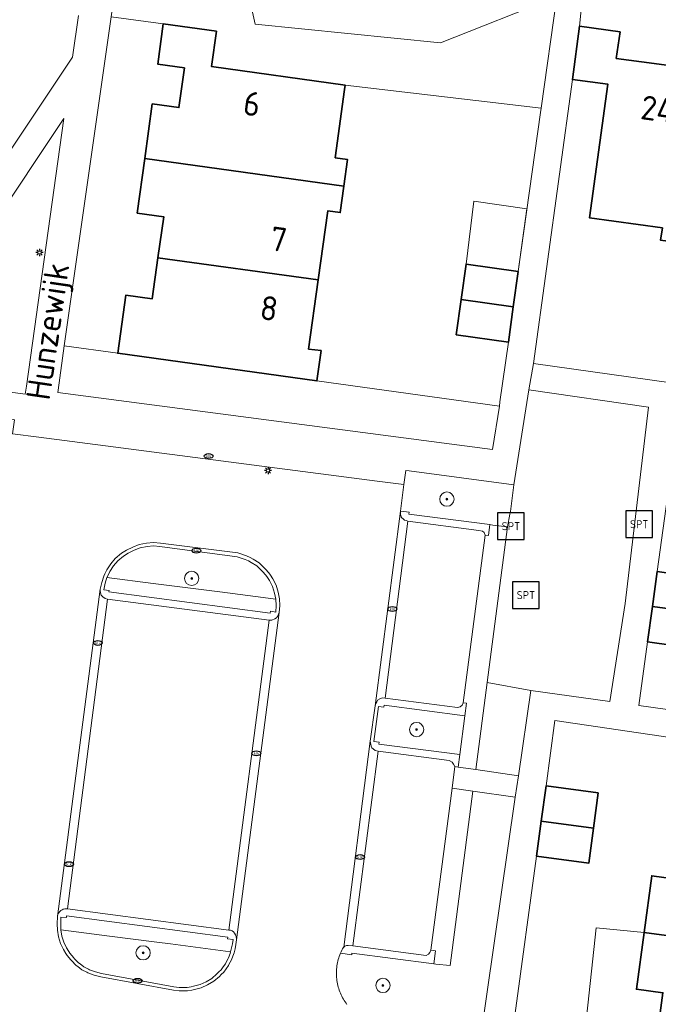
# Model space of a CAD drawing. Header units: metres. Extents: x 152610 to 160096, y 456114 to 462495.
# Tile 494 of 656: x 158247 to 158282, y 460179 to 460234. Entities that reach past the tile are written whole.
import ezdxf
from ezdxf.enums import TextEntityAlignment as Align

# ---------------------------------------------------------------- set-up
doc = ezdxf.new("R2010")
doc.units = ezdxf.units.M
doc.header["$LTSCALE"] = 0.5
doc.layers.get('0').update_dxf_attribs({"linetype": 'CONTINUOUS'})
for name, color, linetype, lineweight in [('B-PV-GR-BEPLANTING_CULTUUR_BOSPLANTSOEN-GV', 251, 'CONTINUOUS', 18), ('B-PV-GR-BEPLANTING_CULTUUR_HEESTERS-GV', 251, 'CONTINUOUS', 18), ('B-PV-GR-BEPLANTING_CULTUUR_ROOS-GV', 251, 'CONTINUOUS', 18), ('B-PV-GR-BOOM-S', 251, 'CONTINUOUS', 25), ('B-PV-GR-HAAG-GV', 251, 'CONTINUOUS', 13), ('B-PV-IE-MEUBILAIR-S', 251, 'CONTINUOUS', 25), ('B-PV-IE-MEUBILAIR_WEGMEUBILAIR-G', 251, 'CONTINUOUS', 18), ('B-PV-IE-MEUBILAIR_WEGMEUBILAIR-GV', 251, 'CONTINUOUS', 18), ('B-PV-IE-MEUBILAIR_WEGMEUBILAIR-S', 251, 'CONTINUOUS', 25), ('B-PV-OG-BEBOUWING-GV', 6, 'CONTINUOUS', 35), ('B-PV-OG-BEBOUWING-T18', 1, 'CONTINUOUS', 18), ('B-PV-OG-BEBOUWING_OVERBOUWING-GV', 251, 'CONTINUOUS', 18), ('B-PV-OG-TERREIN_BEGROEID-GV', 251, 'CONTINUOUS', 18), ('B-PV-OG-TOPOGRAFIE-T18', 1, 'CONTINUOUS', 18), ('B-PV-VH-GESLOTENVERHARDING_BETON-GV', 251, 'CONTINUOUS', 18), ('B-PV-VH-ONVERHARD-GV', 251, 'CONTINUOUS', 18), ('B-PV-VH-OPENVERHARDING_BETONSTRAATSTEEN-GV', 251, 'CONTINUOUS', 18), ('B-PV-VH-OPENVERHARDING_TEGEL-GV', 251, 'CONTINUOUS', 18)]:
    doc.layers.add(name, color=color, linetype=linetype, lineweight=lineweight)
doc.styles.add('NLCS-ISO', font='NLCS-ISO.ttf')
doc.styles.add('NLCS-ISO-M750-T18', font='NLCS-ISO.ttf', dxfattribs={"height": 1.35})

# ---------------------------------------------------------------- blocks, each defined once
blk = doc.blocks.new('SIE-MEUBILAIR_PAAL_LICHTMAST-SO')
for points in [[(-0.62, 0), (-1, 0)], [(-0.71, 0.71), (-0.44, 0.44)], [(0, 1), (0, 0.62)], [(0.44, 0.44), (0.71, 0.71)], [(1, 0), (0.62, 0)], [(-0.71, -0.71), (-0.44, -0.44)], [(0, -0.62), (0, -1)], [(0.44, -0.44), (0.71, -0.71)]]:
    blk.add_lwpolyline(points)
blk.add_circle((0, 0), 0.5)
blk = doc.blocks.new('SIE-MEUBILAIR_PUT_KOLK-SO')
blk.add_ellipse((0, 0), major_axis=(1.25, 0), ratio=0.54)
at = {"style": 'NLCS-ISO'}
blk.add_text('klk', height=0.75, dxfattribs=at).set_placement((0.03, 0), align=Align.MIDDLE_CENTER)
blk = doc.blocks.new('SIE-WEG_SPEELTOESTEL-SO')
at = {"flags": 128}
blk.add_lwpolyline([(-3.75, -3.75), (3.75, -3.75), (3.75, 3.75), (-3.75, 3.75)], close=True, dxfattribs=at)
at = {"style": 'NLCS-ISO'}
blk.add_text('SPT', height=2.25, dxfattribs=at).set_placement((0, 0), align=Align.MIDDLE_CENTER)
blk = doc.blocks.new('SGR-BOOM_GBKN-SO')
at = {"linetype": 'ByBlock', "lineweight": 18}
h = blk.add_hatch(color=0, dxfattribs=at)
h.dxf.hatch_style = 1
edge = h.paths.add_edge_path()
edge.add_arc((0, 0), 0.25, 0, 360)
at = {"color": 0, "linetype": 'ByBlock', "lineweight": 18}
for radius in [2, 0.25]:
    blk.add_circle((0, 0), radius, dxfattribs=at)
at = {"color": 0, "linetype": 'ByBlock', "lineweight": 18, "style": 'NLCS-ISO'}
blk.add_attdef('SOORT', (2.5, 0), '', height=1.5, dxfattribs=at)

msp = doc.modelspace()

# ---------------------------------------------------------------- linework, layer by layer
at = {"layer": 'B-PV-GR-BEPLANTING_CULTUUR_BOSPLANTSOEN-GV', "flags": 128}
msp.add_lwpolyline([(158259.5, 460235.789), (158252.138, 460237.045), (158251.79, 460234.57), (158254.71, 460234.18), (158257.68, 460233.77), (158257.41, 460231.79), (158264.88, 460230.75), (158275.836, 460229.472), (158276.71, 460235.717), (158270.217, 460233.123), (158259.854, 460234.173)], close=True, dxfattribs=at)
at = {"layer": 'B-PV-GR-BEPLANTING_CULTUUR_HEESTERS-GV', "flags": 128}
for points in [[(158273.954, 460206.047), (158274.084, 460206.751), (158274.119, 460206.892), (158274.319, 460208.384), (158268.461, 460209.17), (158268.272, 460209.195), (158268.166, 460208.407), (158267.966, 460206.917), (158268.165, 460206.894), (158268.459, 460206.859), (158268.444, 460206.753), (158272.969, 460206.164), (158273.144, 460206.141)], [(158251.56, 460203.211), (158254.143, 460202.881), (158257.866, 460202.399), (158261.001, 460201.987), (158260.919, 460202.339), (158260.813, 460202.703), (158260.649, 460203.032), (158260.531, 460203.208), (158260.438, 460203.338), (158260.261, 460203.537), (158260.203, 460203.608), (158259.933, 460203.854), (158259.616, 460204.054), (158259.475, 460204.136), (158259.287, 460204.219), (158258.842, 460204.372), (158254.509, 460204.949), (158254.155, 460204.971), (158253.803, 460204.948), (158253.416, 460204.866), (158253.075, 460204.737), (158252.746, 460204.573), (158252.488, 460204.408), (158252.159, 460204.138), (158251.924, 460203.856), (158251.713, 460203.539), (158251.619, 460203.34)], [(158272.815, 460197.334), (158272.177, 460192.459), (158274.565, 460192.114), (158275.256, 460196.887)], [(158271.282, 460193.297), (158271.565, 460195.471), (158267.059, 460196.067), (158267.047, 460195.961), (158266.742, 460195.997), (158266.483, 460194.024), (158266.776, 460193.989), (158266.765, 460193.883)], [(158258.471, 460182.26), (158255.113, 460182.707), (158254.35, 460182.801), (158251.708, 460183.142), (158248.983, 460183.495), (158249.042, 460183.143), (158249.148, 460182.802), (158249.3, 460182.485), (158249.429, 460182.274), (158249.488, 460182.18), (158249.699, 460181.933), (158249.723, 460181.898), (158249.969, 460181.651), (158250.051, 460181.592), (158250.263, 460181.428), (158250.533, 460181.299), (158250.58, 460181.263), (158250.909, 460181.146), (158251.261, 460181.052), (158255.3, 460180.311), (158255.605, 460180.276), (158256.052, 460180.276), (158256.263, 460180.311), (158256.404, 460180.346), (158256.768, 460180.44), (158257.097, 460180.592), (158257.414, 460180.78), (158257.708, 460181.027), (158257.813, 460181.144), (158257.943, 460181.262), (158258.06, 460181.426), (158258.178, 460181.59), (158258.201, 460181.649), (158258.342, 460181.896), (158258.354, 460181.931), (158258.448, 460182.177)]]:
    msp.add_lwpolyline(points, close=True, dxfattribs=at)
msp.add_lwpolyline([(158272.405, 460177.179), (158274.392, 460190.912), (158272.02, 460191.255), (158270.742, 460181.493), (158269.956, 460181.576), (158269.831, 460181.592), (158265.259, 460182.187), (158265.247, 460182.105), (158264.61, 460182.184), (158264.577, 460182.099), (158264.546, 460182.012), (158264.518, 460181.925), (158264.492, 460181.836), (158264.47, 460181.747), (158264.45, 460181.658), (158264.433, 460181.567), (158264.419, 460181.477), (158264.407, 460181.385), (158264.399, 460181.294), (158264.393, 460181.202), (158264.391, 460181.11), (158264.391, 460181.019), (158264.394, 460180.927), (158264.4, 460180.835), (158264.409, 460180.744), (158264.42, 460180.653), (158264.435, 460180.562), (158264.452, 460180.472), (158264.473, 460180.382), (158264.496, 460180.293), (158264.522, 460180.205), (158264.55, 460180.118), (158264.581, 460180.031), (158264.615, 460179.946), (158264.652, 460179.862), (158264.691, 460179.779), (158264.733, 460179.697), (158264.778, 460179.617), (158264.825, 460179.538), (158264.874, 460179.46), (158264.926, 460179.385), (158264.98, 460179.31)], dxfattribs=at)
at = {"layer": 'B-PV-GR-BEPLANTING_CULTUUR_ROOS-GV', "flags": 128}
msp.add_lwpolyline([(158273.5, 460212.79), (158263.297, 460214.207), (158252.16, 460215.75), (158249.16, 460216.16), (158248.838, 460213.686), (158248.82, 460213.554), (158273.113, 460210.375)], close=True, dxfattribs=at)
at = {"layer": 'B-PV-GR-HAAG-GV', "flags": 128}
for points in [[(158273.954, 460206.047), (158273.144, 460206.141), (158272.969, 460206.164), (158272.889, 460205.551), (158272.701, 460205.576), (158271.471, 460196.198), (158271.657, 460196.174), (158271.565, 460195.471), (158271.282, 460193.297), (158271.191, 460192.602), (158272.177, 460192.459), (158272.815, 460197.334)], [(158251.667, 460202.4), (158260.684, 460201.212), (158260.695, 460201.318), (158260.999, 460201.274), (158261.013, 460201.635), (158261.001, 460201.987), (158257.866, 460202.399), (158254.143, 460202.881), (158251.56, 460203.211), (158251.454, 460202.882), (158251.385, 460202.524), (158251.677, 460202.483)], [(158272.02, 460191.255), (158270.855, 460191.424), (158269.673, 460182.354), (158269.926, 460182.321), (158269.831, 460181.592), (158269.956, 460181.576), (158270.742, 460181.493)], [(158258.32, 460183.093), (158249.3, 460184.27), (158249.289, 460184.176), (158248.985, 460184.212), (158248.972, 460183.835), (158248.983, 460183.495), (158251.708, 460183.142), (158254.35, 460182.801), (158255.113, 460182.707), (158258.471, 460182.26), (158258.53, 460182.483), (158258.577, 460182.706), (158258.612, 460182.951), (158258.307, 460182.988)]]:
    msp.add_lwpolyline(points, close=True, dxfattribs=at)
at = {"layer": 'B-PV-IE-MEUBILAIR_WEGMEUBILAIR-G', "flags": 128}
for points in [[(158268.272, 460209.195), (158268.166, 460208.407), (158267.966, 460206.917)], [(158272.701, 460205.576), (158271.471, 460196.198)], [(158270.855, 460191.424), (158269.673, 460182.354)], [(158264.61, 460182.184), (158264.577, 460182.099), (158264.546, 460182.012), (158264.518, 460181.925), (158264.492, 460181.836), (158264.47, 460181.747), (158264.45, 460181.658), (158264.433, 460181.567), (158264.419, 460181.477), (158264.407, 460181.385), (158264.399, 460181.294), (158264.393, 460181.202), (158264.391, 460181.11), (158264.391, 460181.019), (158264.394, 460180.927), (158264.4, 460180.835), (158264.409, 460180.744), (158264.42, 460180.653), (158264.435, 460180.562), (158264.452, 460180.472), (158264.473, 460180.382), (158264.496, 460180.293), (158264.522, 460180.205), (158264.55, 460180.118), (158264.581, 460180.031), (158264.615, 460179.946), (158264.652, 460179.862), (158264.691, 460179.779), (158264.733, 460179.697), (158264.778, 460179.617), (158264.825, 460179.538), (158264.874, 460179.46), (158264.926, 460179.385), (158264.98, 460179.31)]]:
    msp.add_lwpolyline(points, dxfattribs=at)
at = {"layer": 'B-PV-IE-MEUBILAIR_WEGMEUBILAIR-GV', "flags": 128}
for points in [[(158268.388, 460206.365), (158272.355, 460205.845), (158272.552, 460205.804), (158272.659, 460205.719), (158272.701, 460205.576), (158272.889, 460205.551), (158272.969, 460206.164), (158268.444, 460206.753), (158268.459, 460206.859), (158268.165, 460206.894), (158267.966, 460206.917), (158267.976, 460206.747), (158268.005, 460206.608), (158268.04, 460206.548), (158268.118, 460206.483), (158268.2, 460206.424), (158268.283, 460206.389)], [(158260.637, 460200.825), (158260.672, 460200.825), (158260.731, 460200.825), (158260.777, 460200.825), (158260.824, 460200.836), (158260.907, 460200.872), (158260.954, 460200.895), (158261.036, 460200.954), (158261.092, 460201.025), (158261.118, 460201.071), (158261.156, 460201.159), (158261.177, 460201.212), (158261.189, 460201.247), (158261.225, 460201.634), (158261.213, 460202.015), (158261.125, 460202.393), (158261.012, 460202.781), (158260.833, 460203.139), (158260.706, 460203.33), (158260.604, 460203.471), (158260.423, 460203.676), (158260.357, 460203.755), (158260.062, 460204.024), (158259.726, 460204.236), (158259.571, 460204.326), (158259.364, 460204.417), (158258.884, 460204.583), (158254.543, 460205.136), (158254.155, 460205.16), (158253.777, 460205.135), (158253.362, 460205.047), (158252.999, 460204.91), (158252.653, 460204.737), (158252.376, 460204.56), (158252.022, 460204.27), (158251.772, 460203.969), (158251.553, 460203.641), (158251.448, 460203.419), (158251.384, 460203.279), (158251.271, 460202.929), (158251.184, 460202.553), (158251.183, 460202.459), (158251.188, 460202.376), (158251.219, 460202.271), (158251.243, 460202.224), (158251.336, 460202.119), (158251.466, 460202.036), (158251.594, 460201.993)], [(158251.56, 460203.211), (158251.619, 460203.34), (158251.713, 460203.539), (158251.924, 460203.856), (158252.159, 460204.138), (158252.488, 460204.408), (158252.746, 460204.573), (158253.075, 460204.737), (158253.416, 460204.866), (158253.803, 460204.948), (158254.155, 460204.971), (158254.509, 460204.949), (158258.842, 460204.372), (158259.287, 460204.219), (158259.475, 460204.136), (158259.616, 460204.054), (158259.933, 460203.854), (158260.203, 460203.608), (158260.261, 460203.537), (158260.438, 460203.338), (158260.531, 460203.208), (158260.649, 460203.032), (158260.813, 460202.703), (158260.919, 460202.339), (158261.001, 460201.987), (158261.013, 460201.635), (158260.999, 460201.274), (158260.695, 460201.318), (158260.684, 460201.212), (158251.667, 460202.4), (158251.677, 460202.483), (158251.385, 460202.524), (158251.454, 460202.882)], [(158267.106, 460196.455), (158266.953, 460196.466), (158266.812, 460196.419), (158266.695, 460196.337), (158266.644, 460196.256), (158266.596, 460196.149), (158266.554, 460196.02), (158266.283, 460194.048), (158266.289, 460193.979), (158266.305, 460193.869), (158266.33, 460193.766), (158266.377, 460193.684), (158266.448, 460193.613), (158266.565, 460193.531), (158266.718, 460193.484), (158270.69, 460192.973), (158270.858, 460192.879), (158270.945, 460192.765), (158271.011, 460192.625), (158271.191, 460192.602), (158271.282, 460193.297), (158266.765, 460193.883), (158266.776, 460193.989), (158266.483, 460194.024), (158266.742, 460195.997), (158267.047, 460195.961), (158267.059, 460196.067), (158271.565, 460195.471), (158271.657, 460196.174), (158271.471, 460196.198), (158271.415, 460196.056), (158271.315, 460195.98), (158271.151, 460195.935)], [(158248.789, 460184.236), (158248.775, 460183.836), (158248.787, 460183.475), (158248.85, 460183.097), (158248.964, 460182.73), (158249.127, 460182.391), (158249.262, 460182.17), (158249.329, 460182.063), (158249.542, 460181.814), (158249.57, 460181.772), (158249.841, 460181.5), (158249.934, 460181.434), (158250.159, 460181.259), (158250.43, 460181.129), (158250.485, 460181.088), (158250.85, 460180.958), (158251.218, 460180.86), (158255.271, 460180.116), (158255.594, 460180.079), (158256.068, 460180.079), (158256.303, 460180.118), (158256.452, 460180.155), (158256.835, 460180.254), (158257.189, 460180.418), (158257.528, 460180.619), (158257.845, 460180.885), (158257.953, 460181.005), (158258.091, 460181.13), (158258.22, 460181.311), (158258.352, 460181.495), (158258.379, 460181.563), (158258.523, 460181.815), (158258.539, 460181.865), (158258.632, 460182.108), (158258.672, 460182.215), (158258.722, 460182.441), (158258.771, 460182.672), (158258.808, 460182.928), (158258.8, 460183.035), (158258.789, 460183.082), (158258.777, 460183.128), (158258.765, 460183.175), (158258.742, 460183.222), (158258.695, 460183.305), (158258.636, 460183.375), (158258.554, 460183.434), (158258.507, 460183.457), (158258.46, 460183.469), (158258.366, 460183.481), (158249.348, 460184.669), (158249.298, 460184.675), (158249.24, 460184.675), (158249.195, 460184.669), (158249.148, 460184.657), (158249.101, 460184.646), (158249.054, 460184.622), (158249.019, 460184.599), (158248.972, 460184.575), (158248.937, 460184.54), (158248.901, 460184.505), (158248.878, 460184.47), (158248.854, 460184.434), (158248.831, 460184.387), (158248.818, 460184.347), (158248.802, 460184.296)], [(158258.32, 460183.093), (158258.307, 460182.988), (158258.612, 460182.951), (158258.577, 460182.706), (158258.53, 460182.483), (158258.471, 460182.26), (158258.448, 460182.177), (158258.354, 460181.931), (158258.342, 460181.896), (158258.201, 460181.649), (158258.178, 460181.59), (158258.06, 460181.426), (158257.943, 460181.262), (158257.813, 460181.144), (158257.708, 460181.027), (158257.414, 460180.78), (158257.097, 460180.592), (158256.768, 460180.44), (158256.404, 460180.346), (158256.263, 460180.311), (158256.052, 460180.276), (158255.605, 460180.276), (158255.3, 460180.311), (158251.261, 460181.052), (158250.909, 460181.146), (158250.58, 460181.263), (158250.533, 460181.299), (158250.263, 460181.428), (158250.051, 460181.592), (158249.969, 460181.651), (158249.723, 460181.898), (158249.699, 460181.933), (158249.488, 460182.18), (158249.429, 460182.274), (158249.3, 460182.485), (158249.148, 460182.802), (158249.042, 460183.143), (158248.983, 460183.495), (158248.972, 460183.835), (158248.985, 460184.212), (158249.289, 460184.176), (158249.3, 460184.27)], [(158269.673, 460182.354), (158269.618, 460182.226), (158269.539, 460182.14), (158269.405, 460182.06), (158265.306, 460182.598), (158265.042, 460182.624), (158264.957, 460182.615), (158264.868, 460182.583), (158264.8, 460182.534), (158264.763, 460182.49), (158264.727, 460182.434), (158264.686, 460182.352), (158264.647, 460182.268), (158264.61, 460182.184), (158265.247, 460182.105), (158265.259, 460182.187), (158269.831, 460181.592), (158269.926, 460182.321)]]:
    msp.add_lwpolyline(points, close=True, dxfattribs=at)
at = {"layer": 'B-PV-OG-BEBOUWING-GV', "flags": 128}
for points in [[(158257.68, 460233.77), (158254.71, 460234.18), (158254.4, 460231.93), (158255.89, 460231.72), (158255.58, 460229.5), (158254.09, 460229.7), (158253.67, 460226.65), (158264.8, 460225.11), (158265.01, 460226.59), (158264.32, 460226.69), (158264.846, 460230.503), (158264.88, 460230.75), (158257.41, 460231.79)], [(158280.25, 460233.74), (158277.98, 460234.05), (158277.59, 460231.07), (158279.57, 460230.8), (158278.55, 460223.33), (158282.62, 460222.77), (158282.52, 460222.08), (158284.01, 460221.87), (158285.33, 460231.53), (158282.161, 460231.961), (158280.04, 460232.25)], [(158264.8, 460225.11), (158253.67, 460226.65), (158253.25, 460223.6), (158254.73, 460223.39), (158254.41, 460221.1), (158263.37, 460219.86), (158263.9, 460223.72), (158264.6, 460223.62)], [(158263.37, 460219.86), (158254.41, 460221.1), (158254.09, 460218.8), (158252.61, 460219), (158252.16, 460215.75), (158263.297, 460214.207), (158263.328, 460214.469), (158263.53, 460215.9), (158262.83, 460215.99)], [(158274.556, 460220.331), (158271.64, 460220.74), (158271.363, 460218.754), (158274.279, 460218.351)], [(158274.279, 460218.351), (158271.363, 460218.754), (158271.09, 460216.79), (158274.003, 460216.381)], [(158285.25, 460203.14), (158282.33, 460203.54), (158282.06, 460201.588), (158284.978, 460201.191)], [(158284.978, 460201.191), (158282.06, 460201.588), (158281.785, 460199.599), (158284.7, 460199.2)], [(158279.03, 460191.16), (158276.11, 460191.55), (158275.844, 460189.575), (158278.764, 460189.181)], [(158278.764, 460189.181), (158275.844, 460189.575), (158275.58, 460187.62), (158278.5, 460187.22)], [(158292.76, 460187.29), (158283.8, 460188.5), (158283.5, 460186.32), (158282.02, 460186.52), (158281.59, 460183.35), (158292.03, 460181.94), (158292.474, 460185.196)], [(158292.03, 460181.94), (158281.59, 460183.35), (158281.16, 460180.17), (158282.65, 460179.97), (158282.32, 460177.58), (158289.8, 460176.58), (158289.53, 460174.59), (158292.5, 460174.19), (158292.81, 460176.44), (158291.32, 460176.64), (158291.594, 460178.685)]]:
    msp.add_lwpolyline(points, close=True, dxfattribs=at)
at = {"layer": 'B-PV-OG-BEBOUWING_OVERBOUWING-GV', "flags": 128}
for points in [[(158275.045, 460223.828), (158272.078, 460224.262), (158271.64, 460220.74), (158274.556, 460220.331)], [(158281.59, 460183.35), (158278.908, 460183.613), (158278.311, 460178.062), (158282.32, 460177.58), (158282.65, 460179.97), (158281.16, 460180.17)]]:
    msp.add_lwpolyline(points, close=True, dxfattribs=at)
at = {"layer": 'B-PV-OG-TERREIN_BEGROEID-GV', "flags": 128}
for points in [[(158277.377, 460240.478), (158258.136, 460242.099), (158252.296, 460238.167), (158252.138, 460237.045), (158259.5, 460235.789), (158259.854, 460234.173), (158270.217, 460233.123), (158276.71, 460235.717)], [(158247.053, 460213.91), (158249.14, 460228.883), (158236.919, 460210.542), (158245.327, 460213.687), (158246.983, 460213.463)], [(158275.256, 460196.887), (158279.682, 460196.264), (158280.529, 460201.759), (158281.847, 460212.738), (158275.142, 460213.715), (158274.319, 460208.384), (158274.119, 460206.892), (158274.084, 460206.751), (158273.954, 460206.047), (158272.815, 460197.334)]]:
    msp.add_lwpolyline(points, close=True, dxfattribs=at)
msp.add_lwpolyline([(158231.828, 460235.285), (158231.678, 460233.556), (158231.537, 460231.825), (158231.404, 460230.094), (158231.279, 460228.363), (158231.161, 460226.631), (158231.052, 460224.898), (158230.951, 460223.165), (158230.857, 460221.431), (158230.772, 460219.697), (158230.695, 460217.963), (158230.625, 460216.228), (158230.564, 460214.493), (158230.511, 460212.758), (158230.465, 460211.022), (158230.428, 460209.286), (158230.421, 460208.921), (158232.338, 460208.829), (158234.518, 460209.644), (158249.63, 460232.322), (158249.961, 460234.653)], dxfattribs=at)
at = {"layer": 'B-PV-VH-GESLOTENVERHARDING_BETON-GV', "flags": 128}
for points in [[(158268.388, 460206.365), (158272.355, 460205.845), (158272.552, 460205.804), (158272.659, 460205.719), (158272.701, 460205.576), (158272.889, 460205.551), (158272.969, 460206.164), (158268.444, 460206.753), (158268.459, 460206.859), (158268.165, 460206.894), (158267.966, 460206.917), (158267.976, 460206.747), (158268.005, 460206.608), (158268.04, 460206.548), (158268.118, 460206.483), (158268.2, 460206.424), (158268.283, 460206.389)], [(158260.637, 460200.825), (158260.672, 460200.825), (158260.731, 460200.825), (158260.777, 460200.825), (158260.824, 460200.836), (158260.907, 460200.872), (158260.954, 460200.895), (158261.036, 460200.954), (158261.092, 460201.025), (158261.118, 460201.071), (158261.156, 460201.159), (158261.177, 460201.212), (158261.189, 460201.247), (158261.225, 460201.634), (158261.213, 460202.015), (158261.125, 460202.393), (158261.012, 460202.781), (158260.833, 460203.139), (158260.706, 460203.33), (158260.604, 460203.471), (158260.423, 460203.676), (158260.357, 460203.755), (158260.062, 460204.024), (158259.726, 460204.236), (158259.571, 460204.326), (158259.364, 460204.417), (158258.884, 460204.583), (158254.543, 460205.136), (158254.155, 460205.16), (158253.777, 460205.135), (158253.362, 460205.047), (158252.999, 460204.91), (158252.653, 460204.737), (158252.376, 460204.56), (158252.022, 460204.27), (158251.772, 460203.969), (158251.553, 460203.641), (158251.448, 460203.419), (158251.384, 460203.279), (158251.271, 460202.929), (158251.184, 460202.553), (158251.183, 460202.459), (158251.188, 460202.376), (158251.219, 460202.271), (158251.243, 460202.224), (158251.336, 460202.119), (158251.466, 460202.036), (158251.594, 460201.993)], [(158251.56, 460203.211), (158251.619, 460203.34), (158251.713, 460203.539), (158251.924, 460203.856), (158252.159, 460204.138), (158252.488, 460204.408), (158252.746, 460204.573), (158253.075, 460204.737), (158253.416, 460204.866), (158253.803, 460204.948), (158254.155, 460204.971), (158254.509, 460204.949), (158258.842, 460204.372), (158259.287, 460204.219), (158259.475, 460204.136), (158259.616, 460204.054), (158259.933, 460203.854), (158260.203, 460203.608), (158260.261, 460203.537), (158260.438, 460203.338), (158260.531, 460203.208), (158260.649, 460203.032), (158260.813, 460202.703), (158260.919, 460202.339), (158261.001, 460201.987), (158261.013, 460201.635), (158260.999, 460201.274), (158260.695, 460201.318), (158260.684, 460201.212), (158251.667, 460202.4), (158251.677, 460202.483), (158251.385, 460202.524), (158251.454, 460202.882)], [(158267.106, 460196.455), (158266.953, 460196.466), (158266.812, 460196.419), (158266.695, 460196.337), (158266.644, 460196.256), (158266.596, 460196.149), (158266.554, 460196.02), (158266.283, 460194.048), (158266.289, 460193.979), (158266.305, 460193.869), (158266.33, 460193.766), (158266.377, 460193.684), (158266.448, 460193.613), (158266.565, 460193.531), (158266.718, 460193.484), (158270.69, 460192.973), (158270.858, 460192.879), (158270.945, 460192.765), (158271.011, 460192.625), (158271.191, 460192.602), (158271.282, 460193.297), (158266.765, 460193.883), (158266.776, 460193.989), (158266.483, 460194.024), (158266.742, 460195.997), (158267.047, 460195.961), (158267.059, 460196.067), (158271.565, 460195.471), (158271.657, 460196.174), (158271.471, 460196.198), (158271.415, 460196.056), (158271.315, 460195.98), (158271.151, 460195.935)], [(158248.789, 460184.236), (158248.775, 460183.836), (158248.787, 460183.475), (158248.85, 460183.097), (158248.964, 460182.73), (158249.127, 460182.391), (158249.262, 460182.17), (158249.329, 460182.063), (158249.542, 460181.814), (158249.57, 460181.772), (158249.841, 460181.5), (158249.934, 460181.434), (158250.159, 460181.259), (158250.43, 460181.129), (158250.485, 460181.088), (158250.85, 460180.958), (158251.218, 460180.86), (158255.271, 460180.116), (158255.594, 460180.079), (158256.068, 460180.079), (158256.303, 460180.118), (158256.452, 460180.155), (158256.835, 460180.254), (158257.189, 460180.418), (158257.528, 460180.619), (158257.845, 460180.885), (158257.953, 460181.005), (158258.091, 460181.13), (158258.22, 460181.311), (158258.352, 460181.495), (158258.379, 460181.563), (158258.523, 460181.815), (158258.539, 460181.865), (158258.632, 460182.108), (158258.672, 460182.215), (158258.722, 460182.441), (158258.771, 460182.672), (158258.808, 460182.928), (158258.8, 460183.035), (158258.789, 460183.082), (158258.777, 460183.128), (158258.765, 460183.175), (158258.742, 460183.222), (158258.695, 460183.305), (158258.636, 460183.375), (158258.554, 460183.434), (158258.507, 460183.457), (158258.46, 460183.469), (158258.366, 460183.481), (158249.348, 460184.669), (158249.298, 460184.675), (158249.24, 460184.675), (158249.195, 460184.669), (158249.148, 460184.657), (158249.101, 460184.646), (158249.054, 460184.622), (158249.019, 460184.599), (158248.972, 460184.575), (158248.937, 460184.54), (158248.901, 460184.505), (158248.878, 460184.47), (158248.854, 460184.434), (158248.831, 460184.387), (158248.818, 460184.347), (158248.802, 460184.296)], [(158258.32, 460183.093), (158258.307, 460182.988), (158258.612, 460182.951), (158258.577, 460182.706), (158258.53, 460182.483), (158258.471, 460182.26), (158258.448, 460182.177), (158258.354, 460181.931), (158258.342, 460181.896), (158258.201, 460181.649), (158258.178, 460181.59), (158258.06, 460181.426), (158257.943, 460181.262), (158257.813, 460181.144), (158257.708, 460181.027), (158257.414, 460180.78), (158257.097, 460180.592), (158256.768, 460180.44), (158256.404, 460180.346), (158256.263, 460180.311), (158256.052, 460180.276), (158255.605, 460180.276), (158255.3, 460180.311), (158251.261, 460181.052), (158250.909, 460181.146), (158250.58, 460181.263), (158250.533, 460181.299), (158250.263, 460181.428), (158250.051, 460181.592), (158249.969, 460181.651), (158249.723, 460181.898), (158249.699, 460181.933), (158249.488, 460182.18), (158249.429, 460182.274), (158249.3, 460182.485), (158249.148, 460182.802), (158249.042, 460183.143), (158248.983, 460183.495), (158248.972, 460183.835), (158248.985, 460184.212), (158249.289, 460184.176), (158249.3, 460184.27)], [(158269.673, 460182.354), (158269.618, 460182.226), (158269.539, 460182.14), (158269.405, 460182.06), (158265.306, 460182.598), (158265.042, 460182.624), (158264.957, 460182.615), (158264.868, 460182.583), (158264.8, 460182.534), (158264.763, 460182.49), (158264.727, 460182.434), (158264.686, 460182.352), (158264.647, 460182.268), (158264.61, 460182.184), (158265.247, 460182.105), (158265.259, 460182.187), (158269.831, 460181.592), (158269.926, 460182.321)]]:
    msp.add_lwpolyline(points, close=True, dxfattribs=at)
at = {"layer": 'B-PV-VH-ONVERHARD-GV', "flags": 128}
for points in [[(158273.954, 460206.047), (158273.144, 460206.141), (158272.969, 460206.164), (158272.889, 460205.551), (158272.701, 460205.576), (158271.471, 460196.198), (158271.657, 460196.174), (158271.565, 460195.471), (158271.282, 460193.297), (158271.191, 460192.602), (158272.177, 460192.459), (158272.815, 460197.334)], [(158251.56, 460203.211), (158251.454, 460202.882), (158251.385, 460202.524), (158251.677, 460202.483), (158251.667, 460202.4), (158260.684, 460201.212), (158260.695, 460201.318), (158260.999, 460201.274), (158261.013, 460201.635), (158261.001, 460201.987), (158257.866, 460202.399), (158254.143, 460202.881)], [(158272.02, 460191.255), (158270.855, 460191.424), (158269.673, 460182.354), (158269.926, 460182.321), (158269.831, 460181.592), (158269.956, 460181.576), (158270.742, 460181.493)], [(158258.32, 460183.093), (158249.3, 460184.27), (158249.289, 460184.176), (158248.985, 460184.212), (158248.972, 460183.835), (158248.983, 460183.495), (158251.708, 460183.142), (158254.35, 460182.801), (158255.113, 460182.707), (158258.471, 460182.26), (158258.53, 460182.483), (158258.577, 460182.706), (158258.612, 460182.951), (158258.307, 460182.988)]]:
    msp.add_lwpolyline(points, close=True, dxfattribs=at)
at = {"layer": 'B-PV-VH-OPENVERHARDING_BETONSTRAATSTEEN-GV', "flags": 128}
for points in [[(158249.961, 460234.653), (158249.63, 460232.322), (158234.518, 460209.644), (158232.338, 460208.829), (158230.421, 460208.921), (158230.299, 460206.531), (158232.267, 460207.032), (158232.666, 460207.032), (158246.137, 460212.078), (158246.383, 460212.031), (158246.28, 460211.244), (158247.757, 460211.056), (158266.674, 460208.597), (158268.166, 460208.407), (158268.272, 460209.195), (158268.461, 460209.17), (158274.319, 460208.384), (158275.142, 460213.715), (158275.407, 460215.189), (158277.59, 460231.07), (158277.98, 460234.05), (158278.13, 460235.52)], [(158276.71, 460235.717), (158275.836, 460229.472), (158275.801, 460229.23), (158274.556, 460220.331), (158274.279, 460218.351), (158274.003, 460216.381), (158273.535, 460213.037), (158273.5, 460212.79), (158273.113, 460210.375), (158248.82, 460213.554), (158248.838, 460213.686), (158249.16, 460216.16), (158251.79, 460234.57)], [(158264.98, 460179.31), (158264.926, 460179.385), (158264.874, 460179.46), (158264.825, 460179.538), (158264.778, 460179.617), (158264.733, 460179.697), (158264.691, 460179.779), (158264.652, 460179.862), (158264.615, 460179.946), (158264.581, 460180.031), (158264.55, 460180.118), (158264.522, 460180.205), (158264.496, 460180.293), (158264.473, 460180.382), (158264.452, 460180.472), (158264.435, 460180.562), (158264.42, 460180.653), (158264.409, 460180.744), (158264.4, 460180.835), (158264.394, 460180.927), (158264.391, 460181.019), (158264.391, 460181.11), (158264.393, 460181.202), (158264.399, 460181.294), (158264.407, 460181.385), (158264.419, 460181.477), (158264.433, 460181.567), (158264.45, 460181.658), (158264.47, 460181.747), (158264.492, 460181.836), (158264.518, 460181.925), (158264.546, 460182.012), (158264.577, 460182.099), (158264.61, 460182.184), (158264.647, 460182.268), (158264.686, 460182.352), (158264.727, 460182.434), (158264.763, 460182.49), (158264.8, 460182.534), (158266.283, 460194.048), (158266.554, 460196.02), (158267.966, 460206.917), (158268.166, 460208.407), (158266.674, 460208.597), (158247.757, 460211.056), (158246.28, 460211.244)]]:
    msp.add_lwpolyline(points, dxfattribs=at)
for points in [[(158249.14, 460228.883), (158247.053, 460213.91), (158246.983, 460213.463), (158245.327, 460213.687), (158236.919, 460210.542)], [(158266.554, 460196.02), (158266.596, 460196.149), (158266.644, 460196.256), (158266.695, 460196.337), (158266.812, 460196.419), (158266.953, 460196.466), (158267.106, 460196.455), (158268.388, 460206.365), (158268.283, 460206.389), (158268.2, 460206.424), (158268.118, 460206.483), (158268.04, 460206.548), (158268.005, 460206.608), (158267.976, 460206.747), (158267.966, 460206.917)], [(158268.388, 460206.365), (158267.106, 460196.455), (158271.151, 460195.935), (158271.315, 460195.98), (158271.415, 460196.056), (158271.471, 460196.198), (158272.701, 460205.576), (158272.659, 460205.719), (158272.552, 460205.804), (158272.355, 460205.845)], [(158258.808, 460182.928), (158258.771, 460182.672), (158258.722, 460182.441), (158258.672, 460182.215), (158258.632, 460182.108), (158258.539, 460181.865), (158258.523, 460181.815), (158258.379, 460181.563), (158258.352, 460181.495), (158258.22, 460181.311), (158258.091, 460181.13), (158257.953, 460181.005), (158257.845, 460180.885), (158257.528, 460180.619), (158257.189, 460180.418), (158256.835, 460180.254), (158256.452, 460180.155), (158256.303, 460180.118), (158256.068, 460180.079), (158255.594, 460180.079), (158255.271, 460180.116), (158251.218, 460180.86), (158250.85, 460180.958), (158250.485, 460181.088), (158250.43, 460181.129), (158250.159, 460181.259), (158249.934, 460181.434), (158249.841, 460181.5), (158249.57, 460181.772), (158249.542, 460181.814), (158249.329, 460182.063), (158249.262, 460182.17), (158249.127, 460182.391), (158248.964, 460182.73), (158248.85, 460183.097), (158248.787, 460183.475), (158248.775, 460183.836), (158248.789, 460184.236), (158251.184, 460202.553), (158251.271, 460202.929), (158251.384, 460203.279), (158251.448, 460203.419), (158251.553, 460203.641), (158251.772, 460203.969), (158252.022, 460204.27), (158252.376, 460204.56), (158252.653, 460204.737), (158252.999, 460204.91), (158253.362, 460205.047), (158253.777, 460205.135), (158254.155, 460205.16), (158254.543, 460205.136), (158258.884, 460204.583), (158259.364, 460204.417), (158259.571, 460204.326), (158259.726, 460204.236), (158260.062, 460204.024), (158260.357, 460203.755), (158260.423, 460203.676), (158260.604, 460203.471), (158260.706, 460203.33), (158260.833, 460203.139), (158261.012, 460202.781), (158261.125, 460202.393), (158261.213, 460202.015), (158261.225, 460201.634), (158261.189, 460201.247)], [(158248.789, 460184.236), (158248.802, 460184.296), (158248.818, 460184.347), (158248.831, 460184.387), (158248.854, 460184.434), (158248.878, 460184.47), (158248.901, 460184.505), (158248.937, 460184.54), (158248.972, 460184.575), (158249.019, 460184.599), (158249.054, 460184.622), (158249.101, 460184.646), (158249.148, 460184.657), (158249.195, 460184.669), (158249.24, 460184.675), (158249.298, 460184.675), (158249.348, 460184.669), (158251.594, 460201.993), (158251.466, 460202.036), (158251.336, 460202.119), (158251.243, 460202.224), (158251.219, 460202.271), (158251.188, 460202.376), (158251.183, 460202.459), (158251.184, 460202.553)], [(158260.637, 460200.825), (158251.594, 460201.993), (158249.348, 460184.669), (158258.366, 460183.481)], [(158261.189, 460201.247), (158261.177, 460201.212), (158261.156, 460201.159), (158261.118, 460201.071), (158261.092, 460201.025), (158261.036, 460200.954), (158260.954, 460200.895), (158260.907, 460200.872), (158260.824, 460200.836), (158260.777, 460200.825), (158260.731, 460200.825), (158260.672, 460200.825), (158260.637, 460200.825), (158258.366, 460183.481), (158258.46, 460183.469), (158258.507, 460183.457), (158258.554, 460183.434), (158258.636, 460183.375), (158258.695, 460183.305), (158258.742, 460183.222), (158258.765, 460183.175), (158258.777, 460183.128), (158258.789, 460183.082), (158258.8, 460183.035), (158258.808, 460182.928)], [(158266.718, 460193.484), (158266.565, 460193.531), (158266.448, 460193.613), (158266.377, 460193.684), (158266.33, 460193.766), (158266.305, 460193.869), (158266.289, 460193.979), (158266.283, 460194.048), (158264.8, 460182.534), (158264.868, 460182.583), (158264.957, 460182.615), (158265.042, 460182.624), (158265.306, 460182.598)], [(158266.718, 460193.484), (158265.306, 460182.598), (158269.405, 460182.06), (158269.539, 460182.14), (158269.618, 460182.226), (158269.673, 460182.354), (158270.855, 460191.424), (158271.011, 460192.625), (158270.945, 460192.765), (158270.858, 460192.879), (158270.69, 460192.973)], [(158271.191, 460192.602), (158271.011, 460192.625), (158270.855, 460191.424), (158272.02, 460191.255), (158274.392, 460190.912), (158274.565, 460192.114), (158272.177, 460192.459)]]:
    msp.add_lwpolyline(points, close=True, dxfattribs=at)
at = {"layer": 'B-PV-VH-OPENVERHARDING_TEGEL-GV', "flags": 128}
for points in [[(158286.29, 460213.66), (158275.407, 460215.189), (158275.142, 460213.715), (158281.847, 460212.738), (158280.529, 460201.759), (158279.682, 460196.264), (158275.256, 460196.887), (158274.565, 460192.114), (158274.392, 460190.912), (158272.405, 460177.179), (158274.11, 460176.87), (158274.356, 460178.669), (158274.36, 460178.7), (158275.58, 460187.62), (158275.844, 460189.575), (158276.11, 460191.55), (158276.61, 460195.2), (158283.06, 460194.25)], [(158288.53, 460195.04), (158281.293, 460196.044), (158281.785, 460199.599), (158282.06, 460201.588), (158282.33, 460203.54), (158283.56, 460212.44)]]:
    msp.add_lwpolyline(points, dxfattribs=at)

# ---------------------------------------------------------------- block references
at = {"layer": 'B-PV-GR-BOOM-S', "xscale": 0.2, "yscale": 0.2, "zscale": 0.2}
for p in [(158270.567, 460207.592), (158256.298, 460203.157), (158268.873, 460194.699), (158253.58, 460182.208), (158266.99, 460180.384)]:
    msp.add_blockref('SGR-BOOM_GBKN-SO', p, dxfattribs=at)
at = {"layer": 'B-PV-IE-MEUBILAIR-S', "xscale": 0.2, "yscale": 0.2, "zscale": 0.2}
for name, p in [('SIE-MEUBILAIR_PAAL_LICHTMAST-SO', (158247.784, 460221.39)), ('SIE-MEUBILAIR_PUT_KOLK-SO', (158257.239, 460210.003)), ('SIE-MEUBILAIR_PAAL_LICHTMAST-SO', (158260.564, 460209.193)), ('SIE-MEUBILAIR_PUT_KOLK-SO', (158256.557, 460204.707)), ('SIE-MEUBILAIR_PUT_KOLK-SO', (158267.512, 460201.445)), ('SIE-MEUBILAIR_PUT_KOLK-SO', (158251.048, 460199.547)), ('SIE-MEUBILAIR_PUT_KOLK-SO', (158259.913, 460193.368)), ('SIE-MEUBILAIR_PUT_KOLK-SO', (158249.436, 460187.17)), ('SIE-MEUBILAIR_PUT_KOLK-SO', (158265.712, 460187.566)), ('SIE-MEUBILAIR_PUT_KOLK-SO', (158253.275, 460180.646))]:
    msp.add_blockref(name, p, dxfattribs=at)
at = {"layer": 'B-PV-IE-MEUBILAIR_WEGMEUBILAIR-S', "xscale": 0.2, "yscale": 0.2, "zscale": 0.2}
for p in [(158274.147, 460206.077), (158281.318, 460206.189), (158274.985, 460202.222)]:
    msp.add_blockref('SIE-WEG_SPEELTOESTEL-SO', p, dxfattribs=at)

# ---------------------------------------------------------------- texts
at = {"layer": 'B-PV-OG-BEBOUWING-T18', "style": 'NLCS-ISO-M750-T18'}
for s, rotation, p in [('6', 352.2, (158259.668, 460229.713)), ('24', 352.3, (158282.348, 460229.413)), ('7', 352.2, (158261.158, 460222.13)), ('8', 352, (158260.624, 460218.27))]:
    msp.add_text(s, height=1.35, rotation=rotation, dxfattribs=at).set_placement(p, align=Align.MIDDLE)
at = {"layer": 'B-PV-OG-TOPOGRAFIE-T18', "style": 'NLCS-ISO-M750-T18'}
msp.add_text('Hunzewijk', height=1.35, rotation=81.7, dxfattribs=at).set_placement((158248.438, 460216.947), align=Align.MIDDLE)

doc.saveas('drawing.dxf')
